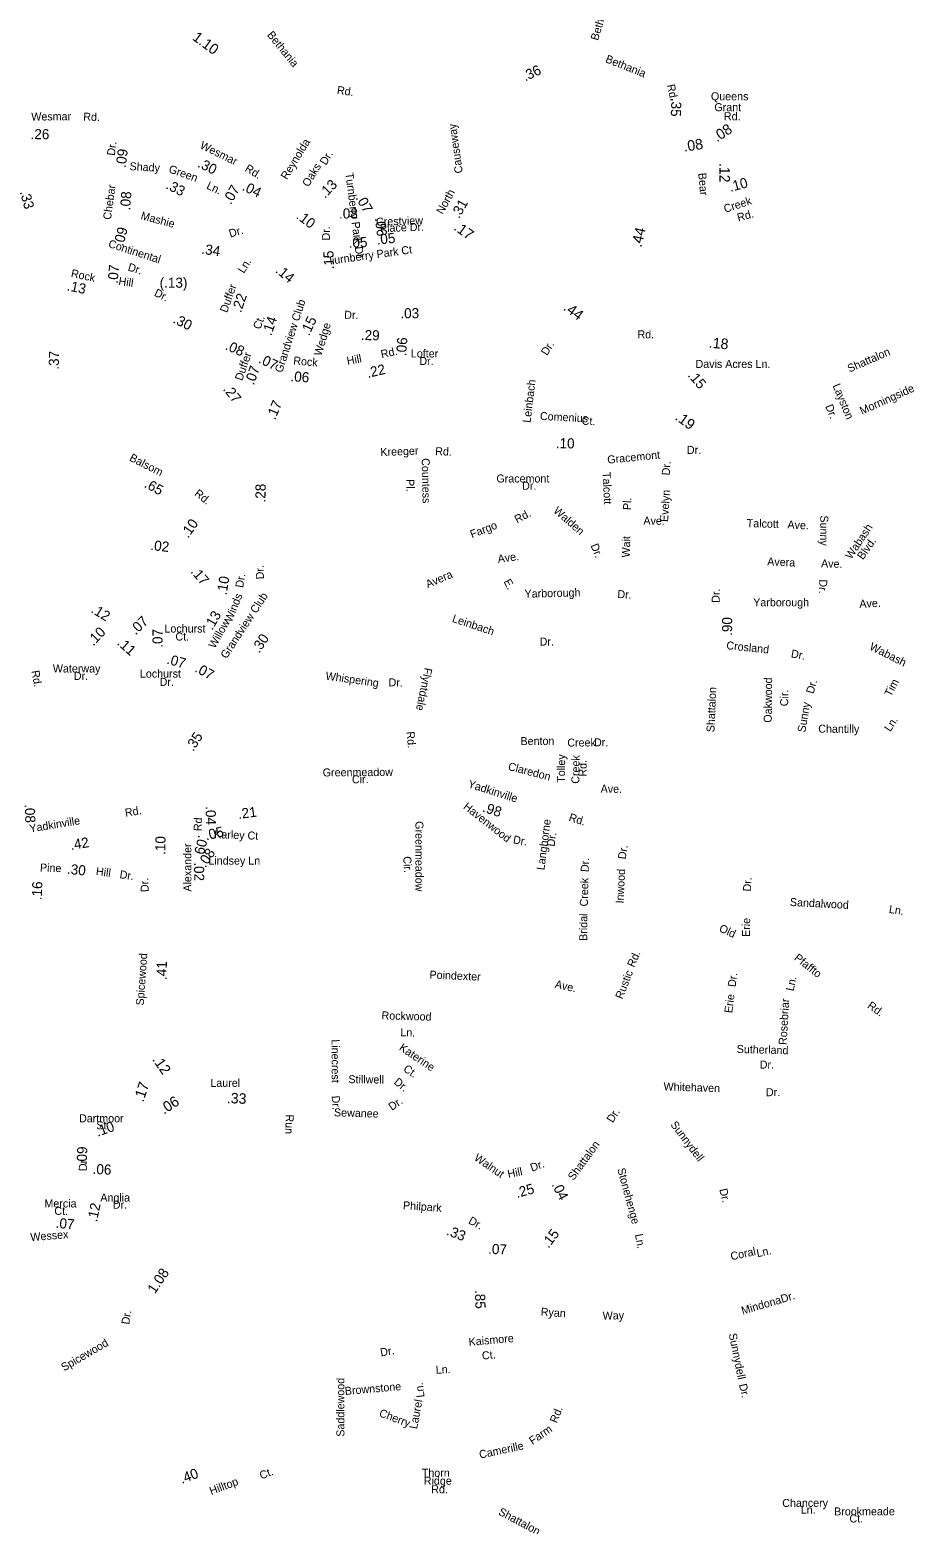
# Model space of a CAD drawing. Extents: x 1553981 to 1780076, y 812965 to 996873.
# Drawn here: x 1597919 to 1608324, y 869138 to 886874 of the extents above; entities that cross this region are included whole.
import ezdxf

# ---------------------------------------------------------------- set-up
doc = ezdxf.new("R2010")
doc.units = 0
for name, color, linetype in [('Exist Road Non-System Type 51 Label', 7, 'Continuous'), ('Exist Road Primary NC Service Mileage Hundredths English Label', 7, 'Continuous'), ('Exist Road Secondary Mileage Hundredths English Label', 7, 'Continuous'), ('Map Preparation Border Antique Large Shape', 7, 'Continuous')]:
    doc.layers.add(name, color=color, linetype=linetype)

msp = doc.modelspace()

# ---------------------------------------------------------------- texts
at = {"layer": 'Exist Road Non-System Type 51 Label'}
for s, rotation, p in [('Reynolda', 58.5004, (1600972, 885088)), ('Dr.', 58.5004, (1601435, 885260)), ('Oaks', 58.5004, (1601227, 885002)), ('Dr.', 58.0623, (1604061, 883001)), ('Leinbach', 83.2298, (1603864, 882206)), ('Layston', 292.3262, (1607449, 882652)), ('Morningside', 24.1156, (1607799, 882304)), ('Dr.', 292.3262, (1607361, 882406)), ('Kreeger', 2.4266, (1602083, 881814)), ('Rd.', 358.1695, (1602731, 881826)), ('Gracemont', 5.5748, (1604780, 881724)), ('Dr.', 0.1546, (1605721, 881840)), ('Countess', 271.2692, (1602571, 881789)), ('Dr.', 85.9381, (1605516, 881583)), ('Pl.', 271.2692, (1602388, 881540)), ('Talcott', 272.7087, (1604719, 881623)), ('Pl.', 88.3963, (1605057, 881173)), ('Evelyn', 86.3253, (1605496, 881031)), ('Rd.', 27.5422, (1603704, 881015)), ('Walden', 318.8182, (1604128, 881154)), ('Fargo', 21.335, (1603168, 880838)), ('Ave.', 359.5322, (1605204, 881001)), ('Talcott', 358.3586, (1606430, 880972)), ('Ave.', 357.3375, (1606913, 880956)), ('Sunny', 269.502, (1607305, 881111)), ('Wabash', 56.1774, (1607672, 880583)), ('Dr.', 291.9429, (1604575, 880754)), ('Wait', 88.2877, (1605042, 880610)), ('Blvd.', 54.8112, (1607811, 880577)), ('Ave.', 8.1202, (1603480, 880546)), ('Avera', 357.5967, (1606673, 880517)), ('Ave.', 358.5972, (1607313, 880494)), ('Avera', 23.2771, (1602644, 880246)), ('E.', 297.3386, (1603541, 880326)), ('Yarborough', 1.4186, (1603794, 880133)), ('Dr.', 267.6445, (1607294, 880353)), ('Dr.', 356.3421, (1604893, 880131)), ('Yarborough', 0.0466, (1606508, 880031)), ('Ave.', 2.932, (1607771, 880013)), ('Leinbach', 341.4017, (1602926, 879849)), ('Dr.', 359.6503, (1603972, 879566)), ('Crosland', 354.1181, (1606186, 879523)), ('Wabash', 333.2457, (1607880, 879523)), ('Dr.', 349.7177, (1606951, 879427)), ('Whispering', 351.9683, (1601426, 879162)), ('Dr.', 358.7796, (1602177, 879082)), ('Flyntdale', 258.5841, (1602606, 879308)), ('Oakwood', 89.5042, (1606728, 878650)), ('Cir.', 89.5042, (1606923, 878845)), ('Dr.', 74.1712, (1607224, 878987)), ('Tim', 62.4864, (1608145, 878951)), ('Sunny', 80.4211, (1607126, 878530)), ('Ln.', 56.5578, (1608135, 878536)), ('Rd.', 275.4666, (1602390, 878542)), ('Benton', 0.4678, (1603745, 878384)), ('Creek', 0.4678, (1604301, 878366)), ('Dr.', 0.4678, (1604618, 878369)), ('Chantilly', 359.5404, (1607280, 878532)), ('Greenmeadow', 0.4135, (1601397, 878012)), ('Claredon', 345.4118, (1603590, 878091)), ('Tolley', 89.4039, (1604272, 877936)), ('Creek', 89.4039, (1604443, 877925)), ('Rd.', 89.4039, (1604529, 878009)), ('Cir.', 0.788, (1601744, 877930)), ('Ave.', 359.4567, (1604696, 877819)), ('Havenwood', 321.7892, (1603057, 877638)), ('Greenmeadow', 270.0158, (1602497, 877481)), ('Langhorne', 82.6489, (1604028, 876896)), ('Dr.', 350.2544, (1603651, 877219)), ('Dr.', 82.3559, (1604149, 877176)), ('Cir.', 273.2543, (1602352, 877062)), ('Dr.', 81.2434, (1604993, 877024)), ('Dr.', 87.9267, (1604554, 876876)), ('Inwood', 87.1411, (1604968, 876503)), ('Creek', 88.7159, (1604544, 876468)), ('Dr.', 87.2935, (1606481, 876645)), ('Sandalwood', 357.1033, (1606942, 876475)), ('Bridal', 89.5422, (1604537, 876060)), ('Ln.', 351.5306, (1608115, 876393)), ('Old', 334.8054, (1606094, 876177)), ('Erie', 89.0951, (1606469, 876107)), ('Rd.', 66.0596, (1605093, 875739)), ('Pfaffto', 321.6891, (1606986, 875843)), ('Poindexter', 357.5845, (1602663, 875613)), ('Rustic', 68.7558, (1604955, 875362)), ('Dr.', 83.126, (1606299, 875509)), ('Ln.', 77.3961, (1606986, 875458)), ('Ave.', 347.5379, (1604147, 875505)), ('Erie', 82.5442, (1606258, 875199)), ('Rosebriar', 86.6141, (1606904, 874823)), ('Rd.', 324.9061, (1607855, 875272)), ('Rockwood', 358.3725, (1602094, 875129)), ('Ln.', 358.3725, (1602317, 874929)), ('Linecrest', 270.2345, (1601501, 874892)), ('Katerine', 325.9787, (1602295, 874772)), ('Sutherland', 358.3667, (1606311, 874731)), ('Ct.', 325.9787, (1602345, 874521)), ('Dr.', 359.5007, (1606585, 874545)), ('Stillwell', 359.4747, (1601701, 874371)), ('Dr.', 320.1148, (1602234, 874372)), ('Whitehaven', 358.1368, (1605442, 874286)), ('Dr.', 273.3, (1601503, 874221)), ('Dr.', 0.1643, (1606659, 874217)), ('Sewanee', 358.2696, (1601529, 873978)), ('Dr.', 35.0801, (1602218, 874041)), ('Sunnydell', 307.0617, (1605520, 873878)), ('Stonehenge', 285.1732, (1604893, 873351)), ('Dr.', 283.2011, (1606105, 873110)), ('Ln.', 280.166, (1605104, 872575)), ('Coral', 12.3124, (1606249, 872268)), ('Ln.', 12.3124, (1606558, 872305)), ('Mindona', 16.1646, (1606382, 871624)), ('Dr.', 16.7933, (1606850, 871762)), ('Ryan', 356.0724, (1603983, 871612)), ('Way', 1.1296, (1604721, 871564)), ('Kaismore', 5.1063, (1603133, 871252)), ('Sunnydell', 281.5191, (1606217, 871394)), ('Dr.', 10.105, (1602088, 871127)), ('Ct.', 5.1063, (1603291, 871090)), ('Ln.', 3.062, (1602741, 870921)), ('Saddlewood', 90.1256, (1601654, 870175)), ('Brownstone', 4.9617, (1601663, 870670)), ('Ln.', 97.0336, (1602606, 870646)), ('Dr.', 283.2011, (1606338, 870793)), ('Cherry', 339.43, (1602058, 870420)), ('Laurel', 79.323, (1602516, 870261)), ('Rd.', 68.707, (1604177, 870330)), ('Farm', 34.4371, (1603887, 870076)), ('Camerille', 11.8867, (1603264, 869915)), ('Chancery', 0.1781, (1606853, 869341)), ('Ln.', 0.1781, (1607073, 869261)), ('Brookmeade', 0.1781, (1607469, 869240)), ('Ct.', 0.1781, (1607651, 869157))]:
    msp.add_text(s, height=95, rotation=rotation, dxfattribs=at).set_placement(p)
for s, p in [('Gracemont', (1603459, 881501)), ('Dr.', (1603764, 881415)), ('Thorn', (1602573, 869699)), ('Ridge', (1602597, 869605)), ('Rd.', (1602685, 869504))]:
    msp.add_text(s, height=95, dxfattribs=at).set_placement(p)
at = {"layer": 'Exist Road Primary NC Service Mileage Hundredths English Label'}
for s, rotation, p in [('1.10', 323.8309, (1599840, 886763)), ('.17', 324.5058, (1602943, 884507)), ('.44', 323.5664, (1604246, 883556)), ('.19', 323.9938, (1605571, 882255))]:
    msp.add_text(s, height=125, rotation=rotation, dxfattribs=at).set_placement(p)
at = {"layer": 'Exist Road Secondary Mileage Hundredths English Label'}
for s, height, rotation, p in [('.36', 120, 25.4128, (1603801, 886260)), ('.35', 120, 267.6147, (1605538, 886069)), ('.08', 125, 33.3197, (1606078, 885537)), ('.26', 120, 359.516, (1597927, 885577)), ('.08', 125, 8.6308, (1605690, 885427)), ('.09', 120, 82.8623, (1599056, 885232)), ('.30', 120, 333.7243, (1599902, 885251)), ('.12', 125, 270.0813, (1606106, 885294)), ('.33', 120, 333.1757, (1599524, 884995)), ('.07', 120, 59.6524, (1600305, 884793)), ('.04', 120, 334.7088, (1600430, 884975)), ('.13', 120, 45.2897, (1601422, 884868)), ('.10', 120, 14.8983, (1606238, 884950)), ('.33', 120, 285.9521, (1597798, 884950)), ('.08', 120, 85.8632, (1599109, 884730)), ('.07', 120, 299.5903, (1601783, 884881)), ('.31', 120, 60.8742, (1603017, 884627)), ('.10', 120, 322.8034, (1601073, 884643)), ('.08', 120, 359.0791, (1601589, 884636)), ('.09', 120, 75.24, (1599026, 884298)), ('.06', 120, 277.7811, (1602014, 884638)), ('.44', 125, 77.0054, (1605180, 884286)), ('.34', 120, 351.9287, (1599950, 884217)), ('.05', 120, 2.6312, (1601707, 884286)), ('.05', 120, 5.8512, (1602042, 884324)), ('.15', 120, 92.4309, (1601532, 884033)), ('.07', 120, 85.3471, (1598962, 883859)), ('.14', 120, 320.651, (1600826, 884003)), ('.13', 120, 348.2221, (1598353, 883783)), ('(.13)', 120, 359.9717, (1599460, 883813)), ('.22', 120, 70.7283, (1600425, 883510)), ('.30', 120, 333.5077, (1599608, 883402)), ('.14', 120, 70.9154, (1600785, 883236)), ('.15', 120, 64.8314, (1601234, 883235)), ('.03', 120, 0.6719, (1602319, 883449)), ('.29', 120, 358.5494, (1601848, 883193)), ('.08', 120, 336.3311, (1600229, 883085)), ('.06', 120, 86.0241, (1602387, 882998)), ('.18', 125, 354.7348, (1605977, 883102)), ('.37', 120, 89.5177, (1598263, 882840)), ('.07', 120, 334.4013, (1600625, 882927)), ('.22', 120, 13.1029, (1601933, 882742)), ('.07', 120, 70.6507, (1600578, 882650)), ('.06', 120, 355.6555, (1601010, 882705)), ('.15', 120, 310.5317, (1605724, 882770)), ('.27', 120, 307.9246, (1600207, 882607)), ('.17', 120, 66.849, (1600830, 882237)), ('.10', 120, 359.0445, (1604163, 881909)), ('.65', 120, 331.3198, (1599267, 881451)), ('.28', 120, 89.321, (1600716, 881263)), ('.10', 120, 55.0437, (1599798, 880833)), ('.02', 120, 353.4921, (1599345, 880701)), ('.17', 120, 310.826, (1599821, 880439)), ('.10', 120, 80.7453, (1600254, 880159)), ('.12', 120, 328.7817, (1598635, 879964)), ('.07', 120, 44.1186, (1599175, 879686)), ('.13', 120, 60.1907, (1600085, 879740)), ('.90', 120, 89.4729, (1606257, 879680)), ('.10', 120, 45.967, (1598673, 879555)), ('.07', 120, 90, (1599495, 879540)), ('.11', 120, 318.3661, (1598946, 879585)), ('.30', 120, 56.6782, (1600643, 879468)), ('.07', 120, 344.5142, (1599536, 879353)), ('.07', 120, 331.2116, (1599869, 879261)), ('.35', 120, 57.5263, (1599859, 878301)), ('.08', 120, 272.4358, (1597857, 877681)), ('.04', 120, 271.1109, (1600006, 877658)), ('.21', 120, 7.3768, (1600398, 877507)), ('.98', 120, 342.1496, (1603286, 877596)), ('.05', 120, 13.1021, (1600013, 877253)), ('.42', 120, 9.417, (1598408, 877138)), ('.10', 120, 88.9613, (1599527, 877080)), ('.09', 120, 256.0216, (1599922, 877322)), ('.08', 120, 56.2885, (1600003, 876922)), ('.30', 120, 354.2325, (1598355, 876857)), ('.02', 120, 271.1682, (1599867, 876992)), ('.16', 120, 87.8548, (1598060, 876541)), ('.41', 120, 88.5518, (1599541, 875595)), ('.12', 125, 304.9025, (1599367, 874651)), ('.17', 125, 71.5651, (1599266, 874140)), ('.06', 125, 32.9694, (1599511, 873997)), ('.33', 125, 357.4209, (1600256, 874135)), ('.10', 120, 19.7627, (1598725, 873735)), ('.09', 120, 88.1543, (1598594, 873395)), ('.06', 120, 357.4443, (1598662, 873294)), ('.25', 120, 15.5966, (1603704, 873008)), ('.04', 120, 296.928, (1604112, 873168)), ('.12', 120, 78.3175, (1598715, 872718)), ('.07', 120, 354.7943, (1598221, 872655)), ('.33', 120, 339.1144, (1602857, 872574)), ('.15', 120, 52.3761, (1604077, 872405)), ('.07', 120, 357.0466, (1603358, 872347)), ('1.08', 120, 56.0434, (1599404, 871864)), ('.85', 120, 272.1191, (1603203, 871914)), ('.40', 120, 20.8463, (1599724, 869614))]:
    msp.add_text(s, height=height, rotation=rotation, dxfattribs=at).set_placement(p)
at = {"layer": 'Map Preparation Border Antique Large Shape'}
for s, rotation, p in [('Bethania', 73.0992, (1604665, 886740)), ('Bethania', 309.0265, (1600730, 886812)), ('Bethania', 338.1952, (1604745, 886493)), ('Rd.', 352.1944, (1601561, 886115)), ('Rd.', 282.1186, (1605483, 886218)), ('Queens', 359.9398, (1606006, 886038)), ('Grant', 359.8011, (1606047, 885909)), ('Wesmar', 0.5033, (1597936, 885797)), ('Rd.', 358.1991, (1598552, 885797)), ('Causeway', 97.9942, (1603060, 885177)), ('Rd.', 359.7497, (1606160, 885801)), ('Wesmar', 333.7243, (1599931, 885473)), ('Dr.', 82.8623, (1598927, 885376)), ('Shady', 356.6171, (1599101, 885209)), ('Green', 340.4017, (1599559, 885185)), ('Rd.', 328.6042, (1600464, 885204)), ('Chebar', 82.1655, (1598881, 884615)), ('Ln.', 334.6669, (1600008, 884993)), ('Turnberry Park Dr', 277.2557, (1601665, 885172)), ('Bear', 274.9157, (1605855, 885173)), ('North', 61.0417, (1602821, 884677)), ('Creek', 18.4995, (1606176, 884700)), ('Mashie', 344.9889, (1599229, 884628)), ('Rd.', 15.3061, (1606332, 884598)), ('Dr.', 17.1375, (1600299, 884408)), ('Dr.', 90.133, (1601482, 884374)), ('Crestview', 1.9406, (1602031, 884548)), ('Place Dr.', 1.9406, (1602078, 884472)), ('Continental', 342.1879, (1598843, 884297)), ('Turnberry Park Ct', 7.8504, (1601462, 884084)), ('Rock', 347.8552, (1598401, 883942)), ('Dr.', 342.1879, (1599075, 884019)), ('Ln.', 57.3193, (1600459, 883976)), ('Hill', 351.731, (1598967, 883847)), ('Dr.', 333.2262, (1599387, 883722)), ('Duffer', 70.7283, (1600261, 883510)), ('Grandview Club', 71.9652, (1600914, 882797)), ('Ct.', 69.4606, (1600654, 883311)), ('Dr.', 358.7608, (1601651, 883445)), ('Wedge', 73.5655, (1601380, 882996)), ('Rd.', 12.2074, (1602097, 882976)), ('Shattalon', 23.5823, (1607652, 882805)), ('Duffer', 70.9154, (1600440, 882702)), ('Rock', 354.9237, (1601044, 882903)), ('Hill', 10.5453, (1601691, 882897)), ('Comenius', 357.0917, (1603974, 882244)), ('Ct.', 358.0279, (1604470, 882187)), ('Balsom', 333.2574, (1599093, 881764)), ('Rd.', 321.7388, (1599865, 881355)), ('Dr.', 91.7246, (1600699, 880353)), ('Dr.', 80.7453, (1600451, 880247)), ('Grandview Club', 56.6782, (1600254, 879402)), ('Winds', 68.1683, (1600314, 879834)), ('Dr.', 89.2371, (1606110, 880073)), ('Willow', 60.1907, (1600115, 879524)), ('Rd.', 280.2707, (1597937, 879263)), ('Shattalon', 87.5523, (1606047, 878535)), ('Yadkinville', 342.5233, (1603114, 877884)), ('Rd.', 9.5565, (1599056, 877533)), ('Rd.', 342.1161, (1604311, 877488)), ('Yadkinville', 9.4492, (1597922, 877346)), ('Rd', 87.5125, (1599957, 877361)), ('Karley Ct', 357.8357, (1600107, 877280)), ('Alexander', 90, (1599837, 876645)), ('Lindsey Ln', 359.9001, (1600039, 876966)), ('Pine', 358.1478, (1598038, 876884)), ('Hill', 352.1689, (1598699, 876843)), ('Dr.', 351.156, (1598980, 876806)), ('Dr.', 91.7246, (1599331, 876641)), ('Spicewood', 86.0808, (1599271, 875291)), ('Dr.', 57.6968, (1604840, 873894)), ('Run', 268.3153, (1600958, 874001)), ('Shattalon', 53.8885, (1604375, 873210)), ('Walnut', 325.5065, (1603185, 873465)), ('Dr.', 89.1034, (1598595, 873327)), ('Hill', 11.2633, (1603601, 873246)), ('Dr.', 19.4966, (1603880, 873320)), ('Philpark', 355.9386, (1602347, 872876)), ('Dr.', 331.5298, (1603118, 872711)), ('Wessex', 4.5989, (1597929, 872496)), ('Dr.', 80.8936, (1599098, 871502)), ('Spicewood', 30.2702, (1598324, 870949)), ('Ct.', 21.3168, (1600668, 869666)), ('Hilltop', 20.8462, (1600073, 869482)), ('Shattalon', 332.0229, (1603474, 869255))]:
    msp.add_text(s, height=95, rotation=rotation, dxfattribs=at).set_placement(p)
for s, p in [('Rd.', (1605134, 883212)), ('Lofter', (1602443, 882985)), ('Dr.', (1602544, 882896)), ('Davis Acres Ln.', (1605823, 882861)), ('Lochurst', (1599517, 879720)), ('Ct.', (1599647, 879625)), ('Waterway', (1598192, 879246)), ('Dr.', (1598441, 879158)), ('Lochurst', (1599226, 879185)), ('Dr.', (1599460, 879087)), ('Laurel', (1600062, 874327)), ('Dartmoor', (1598503, 873907)), ('St.', (1598708, 873824)), ('Mercia', (1598092, 872896)), ('Anglia', (1598756, 872966)), ('Dr.', (1598904, 872881)), ('Ct.', (1598210, 872808))]:
    msp.add_text(s, height=95, dxfattribs=at).set_placement(p)

doc.saveas('drawing.dxf')
